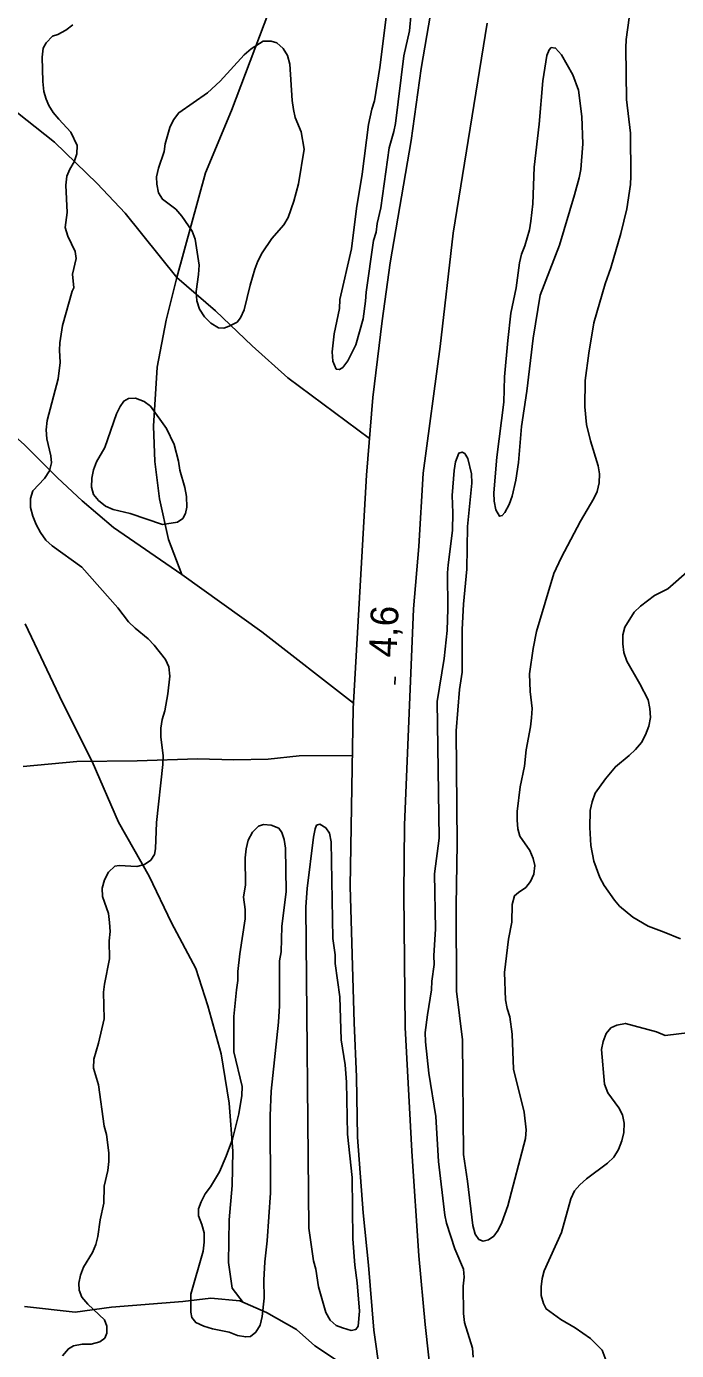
# Model space of a CAD drawing. Extents: x 282461 to 284471, y 5554090 to 5557646.
# Drawn here: x 283090.2 to 283160.5, y 5556100.6 to 5556243.9 of the extents above; entities that cross this region are included whole.
import ezdxf

# ---------------------------------------------------------------- set-up
doc = ezdxf.new("R2010")
doc.units = 0
for name, color, linetype in [('Niveau 1', 7, 'Continuous'), ('Niveau 2', 7, 'Continuous'), ('Niveau 21', 7, 'Continuous'), ('Niveau 22', 7, 'Continuous'), ('Niveau 3', 7, 'Continuous')]:
    doc.layers.add(name, color=color, linetype=linetype)

msp = doc.modelspace()

# ---------------------------------------------------------------- linework, layer by layer
at = {"layer": 'Niveau 1'}
for points in [[(283149.29, 5556238.71), (283148.06, 5556240.84), (283147.41, 5556241.59), (283146.95, 5556241.64), (283146.72, 5556241.41), (283146.49, 5556240.77), (283146.05, 5556238.04), (283145.64, 5556233.34), (283145.1, 5556228.7), (283144.97, 5556224.75), (283144.75, 5556222.84), (283144.59, 5556221.91), (283144.08, 5556220.17), (283143.74, 5556219.29), (283143.52, 5556218.36), (283143.14, 5556215.64), (283142.59, 5556212.91), (283142.27, 5556209.95), (283141.9, 5556206), (283141.82, 5556203.28), (283141.06, 5556197.3), (283140.75, 5556193.47), (283140.76, 5556192.55), (283140.94, 5556191.62), (283141.36, 5556190.93), (283141.65, 5556190.99), (283141.93, 5556191.34), (283142.39, 5556192.21), (283142.73, 5556193.09), (283143.12, 5556194.83), (283143.39, 5556196.74), (283143.75, 5556200.63), (283144.3, 5556204.46), (283144.99, 5556210.2), (283145.76, 5556214.85), (283147.85, 5556220.26), (283149.48, 5556225.72), (283149.98, 5556227.53), (283150.15, 5556228.45), (283150.35, 5556231.24), (283150.26, 5556234.19), (283149.89, 5556237.03), (283149.29, 5556238.71)], [(283115.97, 5556110.23), (283115.87, 5556108.26), (283115.89, 5556106.3), (283115.68, 5556104.33), (283115.45, 5556103.4), (283115, 5556102.64), (283114.42, 5556102.17), (283113.9, 5556102.11), (283113.03, 5556102.28), (283112.1, 5556102.61), (283110.3, 5556103), (283109.37, 5556103.28), (283108.5, 5556103.68), (283108.09, 5556104.2), (283107.97, 5556104.78), (283107.95, 5556106.75), (283109.29, 5556111.39), (283109.4, 5556112.38), (283109.39, 5556113.36), (283109.15, 5556114.28), (283108.79, 5556115.21), (283108.78, 5556115.96), (283109.07, 5556116.72), (283109.52, 5556117.59), (283110.09, 5556118.35), (283111.06, 5556119.98), (283111.8, 5556121.66), (283112.47, 5556123.52), (283112.7, 5556124.39), (283113.14, 5556126.25), (283113.47, 5556128.22), (283113.52, 5556129.21), (283112.61, 5556132.96), (283112.63, 5556136.79), (283112.89, 5556139.68), (283113.06, 5556140.67), (283113.05, 5556141.65), (283113.26, 5556143.57), (283113.86, 5556147.34), (283113.85, 5556148.38), (283113.66, 5556149.71), (283113.88, 5556151.05), (283113.85, 5556153.94), (283113.96, 5556154.93), (283114.18, 5556155.86), (283114.64, 5556156.73), (283115.27, 5556157.37), (283115.84, 5556157.55), (283116.66, 5556157.5), (283117.47, 5556157.16), (283117.82, 5556156.7), (283118.06, 5556155.95), (283118.19, 5556155.02), (283118.29, 5556150.33), (283117.81, 5556146.51), (283117.72, 5556143.78), (283117.55, 5556142.8), (283117.54, 5556137.93), (283117.45, 5556136.19), (283116.65, 5556128.71), (283116.56, 5556126.05), (283116.59, 5556117.71), (283116.23, 5556112.5), (283115.97, 5556110.23)]]:
    msp.add_lwpolyline(points, dxfattribs=at)
at = {"layer": 'Niveau 2'}
for points in [[(283129.71, 5556249.89), (283128.42, 5556239.49), (283127.82, 5556235.89), (283127.54, 5556234.96), (283127.2, 5556233.33), (283126.5, 5556227.93), (283125.9, 5556224.21), (283125.36, 5556219.86), (283124.08, 5556214.39), (283124.04, 5556213.41), (283123.48, 5556210.68), (283123.27, 5556208.7), (283123.34, 5556207.72), (283123.7, 5556206.85), (283124.04, 5556206.79), (283124.39, 5556207.03), (283124.96, 5556207.73), (283125.82, 5556209.48), (283126.6, 5556212.27), (283126.87, 5556214.19), (283126.92, 5556215.17), (283127.73, 5556220.75), (283128.01, 5556221.68), (283128.12, 5556222.61), (283128.51, 5556224.3), (283129.43, 5556230.8), (283129.94, 5556232.55), (283130.1, 5556233.42), (283131.02, 5556240.74), (283131.63, 5556243.47), (283131.78, 5556245.39)], [(283134.44, 5556146.24), (283134.32, 5556152.21), (283134.81, 5556156.1), (283134.6, 5556170.88), (283135.37, 5556175.53), (283135.69, 5556178.55), (283135.78, 5556180.92), (283135.74, 5556184.81), (283135.79, 5556185.68), (283136.28, 5556189.39), (283136.32, 5556191.31), (283136.24, 5556193.16), (283136.45, 5556195.89), (283136.61, 5556196.82), (283136.95, 5556197.75), (283137.3, 5556197.87), (283137.59, 5556197.7), (283137.94, 5556197.18), (283138.31, 5556195.5), (283138.37, 5556194.52), (283137.9, 5556189.82), (283137.83, 5556185.18), (283137.46, 5556181.4), (283137.31, 5556178.68), (283137.3, 5556174.04), (283137.03, 5556172.18), (283136.67, 5556167.71), (283136.79, 5556155.48), (283136.68, 5556148.81), (283136.71, 5556139.53), (283137.34, 5556134.27), (283137.46, 5556121.86), (283137.9, 5556118.97), (283138.47, 5556114.16), (283138.71, 5556113.24), (283139.12, 5556112.66), (283139.58, 5556112.49), (283140.16, 5556112.61), (283140.74, 5556113.02), (283141.2, 5556113.67), (283141.59, 5556114.48), (283142.27, 5556116.28), (283144.17, 5556123.6), (283144.22, 5556124.53), (283144.03, 5556126.44), (283142.88, 5556131.07), (283142.73, 5556134.89), (283142.48, 5556136.75), (283142.18, 5556137.67), (283142, 5556138.6), (283141.91, 5556141.55), (283142.34, 5556145.15), (283142.67, 5556147.01), (283142.71, 5556148.92), (283142.99, 5556149.85), (283143.39, 5556150.21), (283144.2, 5556150.73), (283144.71, 5556151.38), (283145.05, 5556152.19), (283145.16, 5556153.12), (283144.98, 5556153.87), (283144.62, 5556154.74), (283143.56, 5556156.29), (283143.32, 5556157.1), (283143.26, 5556158.03), (283143.25, 5556158.96), (283143.57, 5556161.63), (283144.07, 5556163.89), (283144.22, 5556165.64), (283144.72, 5556168.13), (283144.83, 5556169.12), (283144.88, 5556170.11), (283144.68, 5556171.96), (283144.61, 5556173.87), (283144.99, 5556176.6), (283145.37, 5556178.46), (283147.23, 5556184.74), (283148.02, 5556186.43), (283150.13, 5556190.39), (283151.56, 5556192.84), (283151.9, 5556193.6), (283152.12, 5556194.53), (283152.17, 5556195.52), (283152.04, 5556196.39), (283151.2, 5556199.1), (283150.78, 5556200.84), (283150.59, 5556202.75), (283150.62, 5556205.6), (283151, 5556208.56), (283151.54, 5556211.87), (283152.78, 5556216.06), (283153.4, 5556217.8), (283154.47, 5556221.53), (283155.14, 5556224.2), (283155.52, 5556226.81), (283155.57, 5556227.74), (283155.52, 5556232.38), (283155.08, 5556236.04), (283155.02, 5556241.6), (283155.07, 5556242.53), (283155.83, 5556248.29)], [(283095.2, 5556244.11), (283094.45, 5556243.52), (283093.59, 5556243.05), (283093.01, 5556242.87), (283092.32, 5556242.16), (283091.98, 5556241.58), (283091.87, 5556240.59), (283091.96, 5556237.98), (283092.08, 5556236.88), (283092.32, 5556236.07), (283092.62, 5556235.38), (283093.09, 5556234.63), (283093.68, 5556233.88), (283094.97, 5556232.5), (283095.68, 5556231.06), (283095.63, 5556230.13), (283095.35, 5556229.26), (283094.89, 5556228.5), (283094.55, 5556227.74), (283094.44, 5556226.76), (283094.59, 5556223.8), (283094.37, 5556222.17), (283094.67, 5556221.25), (283095.44, 5556219.57), (283095.57, 5556218.82), (283095.18, 5556217.13), (283095.31, 5556215.63), (283095.14, 5556215.28), (283094.07, 5556211.56), (283093.8, 5556209.7), (283093.75, 5556208.89), (283093.83, 5556207.55), (283093.61, 5556205.81), (283092.44, 5556201.28), (283092.33, 5556200.29), (283092.4, 5556199.31), (283092.82, 5556197.45), (283092.89, 5556196.7), (283092.67, 5556195.83), (283092.15, 5556195.01), (283090.89, 5556193.67), (283090.61, 5556192.85), (283090.62, 5556191.87), (283090.86, 5556190.94), (283091.22, 5556190.02), (283091.69, 5556189.15), (283092.28, 5556188.34), (283092.98, 5556187.71), (283096.19, 5556185.42), (283100.06, 5556181), (283101.24, 5556179.5), (283101.94, 5556178.81), (283103.34, 5556177.66), (283103.99, 5556176.97), (283105.22, 5556175.42), (283105.58, 5556174.61), (283105.7, 5556173.63), (283105.49, 5556171.71), (283105.16, 5556169.85), (283104.88, 5556168.92), (283104.71, 5556167.99), (283104.72, 5556167.01)], [(283119.9, 5556232.51), (283119.25, 5556234.07), (283119.07, 5556234.94), (283118.94, 5556235.92), (283118.67, 5556239.86), (283118.43, 5556240.79), (283117.96, 5556241.54), (283117.26, 5556242.17), (283116.67, 5556242.34), (283115.8, 5556242.33), (283114.48, 5556241.51), (283113.73, 5556240.86), (283111.15, 5556237.99), (283109.77, 5556236.76), (283106.66, 5556234.59), (283106.09, 5556233.83), (283105.69, 5556233.01), (283105.19, 5556231.21), (283105.08, 5556230.4), (283104.46, 5556228.59), (283104.24, 5556227.66), (283104.3, 5556226.85), (283104.48, 5556225.92), (283104.9, 5556225.23), (283106.36, 5556224.14), (283107, 5556223.39), (283108.12, 5556221.78), (283108.42, 5556220.91), (283108.85, 5556218.08), (283108.81, 5556217.09), (283108.53, 5556215.23), (283108.6, 5556214.25), (283108.9, 5556213.32), (283109.43, 5556212.51), (283110.13, 5556211.82), (283110.95, 5556211.31), (283111.53, 5556211.26), (283112.11, 5556211.5), (283112.97, 5556211.91), (283113.32, 5556212.38), (283113.72, 5556213.25), (283114.38, 5556215.92), (283114.89, 5556217.67), (283115.23, 5556218.54), (283115.68, 5556219.42), (283116.71, 5556220.99), (283118.03, 5556222.46), (283118.49, 5556223.27), (283119.11, 5556225.02), (283119.61, 5556226.88), (283120.21, 5556230.66), (283119.9, 5556232.51)], [(283107.48, 5556193.07), (283107.3, 5556194.05), (283106.76, 5556195.9), (283106.63, 5556196.89), (283106.15, 5556198.68), (283105.32, 5556200.41), (283103.61, 5556202.83), (283102.91, 5556203.35), (283101.98, 5556203.69), (283101.23, 5556203.68), (283100.71, 5556203.38), (283100.31, 5556202.8), (283099.91, 5556201.99), (283098.67, 5556198.38), (283097.76, 5556196.8), (283097.42, 5556195.93), (283097.25, 5556195.06), (283097.21, 5556194.07), (283097.45, 5556193.26), (283097.97, 5556192.63), (283098.73, 5556192), (283099.55, 5556191.66), (283101.41, 5556191.21), (283104.9, 5556190.03), (283106.52, 5556190.28), (283107.1, 5556190.69), (283107.38, 5556191.21), (283107.55, 5556191.91), (283107.48, 5556193.07)], [(283160.92, 5556145.19), (283159.17, 5556145.93), (283157.42, 5556146.55), (283155.79, 5556147.52), (283154.33, 5556148.73), (283153.8, 5556149.36), (283152.68, 5556150.98), (283152.21, 5556151.84), (283151.55, 5556153.58), (283151.24, 5556155.31), (283151.11, 5556157.23), (283151.15, 5556159.08), (283151.37, 5556160.02), (283151.71, 5556160.95), (283152.8, 5556162.52), (283153.89, 5556163.81), (283155.39, 5556165.04), (283156.08, 5556165.69), (283156.71, 5556166.45), (283157.16, 5556167.26), (283157.5, 5556168.2), (283157.67, 5556169.13), (283157.6, 5556170.11), (283157.42, 5556171.04), (283156.53, 5556172.77), (283155.11, 5556175.25), (283154.81, 5556176.18), (283154.69, 5556177.11), (283154.68, 5556178.09), (283154.9, 5556178.91), (283155.93, 5556180.54), (283156.62, 5556181.19), (283158.12, 5556182.36), (283159.56, 5556183.07), (283161.92, 5556185.13)], [(283104.72, 5556167.01), (283104.97, 5556165.04), (283104.93, 5556164.05), (283104.24, 5556157.79), (283104.15, 5556154.94), (283104.04, 5556154.31), (283103.64, 5556153.72), (283102.95, 5556153.25), (283102.14, 5556153.01), (283100.22, 5556153.11), (283099.76, 5556153.05), (283099.07, 5556152.41), (283098.62, 5556151.59), (283098.39, 5556150.66), (283098.4, 5556149.79), (283099.06, 5556147.94), (283099.18, 5556146.96), (283099.25, 5556145.97), (283099.15, 5556144.99), (283099.17, 5556143.02), (283098.61, 5556140.29), (283098.51, 5556139.42), (283098.59, 5556136.52), (283097.98, 5556133.91), (283097.48, 5556132.16), (283097.43, 5556131.18), (283097.97, 5556129.38), (283098.59, 5556124.93), (283098.83, 5556124), (283099.08, 5556122.03), (283099.09, 5556121.11), (283098.99, 5556120.12), (283098.6, 5556118.44), (283098.56, 5556116.58), (283098.17, 5556114.78), (283097.9, 5556112.98), (283097.68, 5556112.11), (283097.34, 5556111.24), (283096.37, 5556109.67), (283096.03, 5556108.79), (283095.86, 5556107.92), (283095.87, 5556107.17), (283096.17, 5556106.42), (283096.81, 5556105.67), (283098.63, 5556103.95), (283098.87, 5556103.26), (283098.87, 5556102.5), (283098.65, 5556101.98), (283098.13, 5556101.57), (283097.2, 5556101.33), (283096.22, 5556101.32), (283095.29, 5556101.14), (283094.72, 5556100.84), (283094.09, 5556100.08)], [(283125.95, 5556107.96), (283125.7, 5556109.87), (283125.49, 5556112.71), (283125.43, 5556119.38), (283124.92, 5556124.07), (283124.81, 5556129.69), (283124.67, 5556131.54), (283124.24, 5556134.26), (283124.08, 5556138.9), (283123.58, 5556142.54), (283123.57, 5556143.47), (283123.32, 5556145.21), (283123.16, 5556155.7), (283122.97, 5556156.63), (283122.56, 5556157.2), (283121.92, 5556157.6), (283121.57, 5556157.48), (283121.4, 5556157.08), (283121.24, 5556156.2), (283120.54, 5556150.63), (283120.39, 5556148.66), (283120.73, 5556113.89), (283121.23, 5556110.35), (283121.47, 5556109.43), (283121.78, 5556107.52), (283122.56, 5556104.75), (283123.03, 5556103.94), (283123.67, 5556103.36), (283124.37, 5556103.08), (283125.3, 5556102.8), (283125.82, 5556102.92), (283126.05, 5556103.27), (283126.21, 5556104.89), (283125.95, 5556107.96)], [(283138.49, 5556099.91), (283138.42, 5556100.89), (283137.58, 5556103.66), (283137.46, 5556104.65), (283137.43, 5556107.6), (283137.54, 5556108.59), (283137.47, 5556109.46), (283136.52, 5556111.65), (283135.62, 5556114.43), (283135.44, 5556115.29), (283134.75, 5556121.08), (283134.47, 5556125.95), (283133.72, 5556130.64), (283133.34, 5556134.05), (283133.33, 5556135.04), (283133.55, 5556136.96), (283133.98, 5556139.68), (283134.03, 5556140.61), (283134.3, 5556142.41), (283134.24, 5556143.4), (283134.44, 5556146.24)], [(283152.47, 5556100.68), (283151.19, 5556101.94), (283149.55, 5556103.09), (283147.97, 5556104), (283146.4, 5556105.15), (283146.1, 5556105.72), (283145.86, 5556106.59), (283145.85, 5556107.52), (283145.96, 5556108.45), (283146.18, 5556109.26), (283148.06, 5556113.4), (283149.06, 5556117.06), (283149.46, 5556117.93), (283150.04, 5556118.58), (283150.78, 5556119.22), (283153.03, 5556120.93), (283153.72, 5556121.57), (283154.24, 5556122.39), (283154.57, 5556123.32), (283154.8, 5556124.25), (283154.85, 5556125.23), (283154.66, 5556126.16), (283154.25, 5556126.91), (283153.07, 5556128.53), (283152.72, 5556129.45), (283152.39, 5556133.22), (283152.55, 5556134.09), (283152.89, 5556134.96), (283153.41, 5556135.55), (283154.05, 5556135.84), (283154.97, 5556136.03), (283158.35, 5556135.13), (283159.28, 5556134.73), (283161.95, 5556135.05)], [(283153.43, 5556098.07), (283152.47, 5556100.68)]]:
    msp.add_lwpolyline(points, dxfattribs=at)
at = {"layer": 'Niveau 21'}
for points in [[(283130.99, 5556079.92), (283127.75, 5556102.85), (283127.17, 5556109.87), (283126.59, 5556115.54), (283126, 5556123.72), (283125.88, 5556130.27), (283125.64, 5556136.11), (283125.21, 5556150.89), (283125.54, 5556170.13), (283126.97, 5556195.36), (283127.64, 5556203.77), (283128.66, 5556212.07), (283129.53, 5556218.34), (283131.78, 5556231.58), (283132.87, 5556239.36), (283136.87, 5556262.71)], [(283134.83, 5556089.69), (283133.32, 5556103.44), (283132.61, 5556110.9), (283131.86, 5556122.2), (283131.15, 5556135.58), (283131.01, 5556150.07), (283131.06, 5556157.49), (283132.04, 5556180.91), (283132.61, 5556187.64), (283133.11, 5556195.59), (283134.95, 5556209.29), (283136.35, 5556221.54), (283140.01, 5556244.3)]]:
    msp.add_lwpolyline(points, dxfattribs=at)
at = {"layer": 'Niveau 22'}
for points in [[(283107.01, 5556184.62), (283105.54, 5556188.39), (283104.57, 5556192.79), (283104.07, 5556196.84), (283103.91, 5556200.67), (283104.31, 5556207.05), (283105.31, 5556212.16), (283106.46, 5556216.77), (283109.56, 5556228.09), (283112.37, 5556234.84), (283116.4, 5556245.51), (283118.12, 5556253.34), (283119.91, 5556261.48), (283122.71, 5556272.06), (283124.51, 5556277.65), (283126.88, 5556283.47), (283129.04, 5556287.9), (283132.25, 5556292.34), (283134.77, 5556295.04), (283137.3, 5556297.27), (283139.26, 5556298.79), (283143.51, 5556300.97)], [(283044.82, 5556286.98), (283045.8, 5556281.34), (283052.04, 5556271.76), (283055.89, 5556267.39), (283062.07, 5556261.3), (283066.2, 5556256.13), (283069.3, 5556253.25), (283071.76, 5556250.48), (283076.25, 5556246.23), (283079.88, 5556242.43), (283083.66, 5556238.75), (283088.18, 5556235.42), (283093.23, 5556231.41), (283097.82, 5556226.93), (283100.87, 5556223.71), (283106.46, 5556216.77), (283110.63, 5556213.14), (283114.61, 5556209.35), (283118.47, 5556205.91), (283127.29, 5556199.32)], [(283014.2, 5556218.18), (283015.58, 5556217.32), (283018.03, 5556216.41), (283019.77, 5556216.2), (283022.21, 5556215.76), (283027.05, 5556215.12), (283030.41, 5556215.03), (283036.88, 5556214.28), (283043.22, 5556213.98), (283047.8, 5556213.55), (283064.06, 5556211.78), (283067.59, 5556211.04), (283072.77, 5556209.37), (283077.67, 5556207.21), (283081.9, 5556204.93), (283085.2, 5556202.88), (283089.97, 5556198.66), (283093.55, 5556195.07), (283096.2, 5556192.58), (283099.6, 5556189.72), (283107.01, 5556184.62), (283115.63, 5556178.41), (283125.57, 5556170.7)], [(283113.64, 5556105.83), (283112.42, 5556107.38), (283112.05, 5556110.16), (283112.12, 5556114.79), (283112.43, 5556118.5), (283112.51, 5556122.21), (283112.11, 5556127.42), (283111.24, 5556132.74), (283109.8, 5556137.94), (283108.49, 5556141.98), (283105.87, 5556146.92), (283103.46, 5556151.96), (283100.13, 5556157.82), (283097.29, 5556164.4), (283094.08, 5556170.75), (283090.03, 5556179.28)], [(283089.83, 5556163.85), (283095.65, 5556164.38), (283102.16, 5556164.46), (283108.69, 5556164.66), (283112.63, 5556164.58), (283116.34, 5556164.62), (283119.7, 5556165), (283125.46, 5556165.04)], [(283123.94, 5556099.44), (283121.37, 5556101.15), (283119.4, 5556102.9), (283116.16, 5556104.75), (283113.25, 5556106), (283110.12, 5556106.32), (283107.11, 5556105.94), (283099.4, 5556105.33), (283095.45, 5556104.8), (283089.97, 5556105.42)]]:
    msp.add_lwpolyline(points, dxfattribs=at)
at = {"layer": 'Niveau 3'}
msp.add_line((283130.03, 5556172.73), (283130.07, 5556173.53), dxfattribs=at)

# ---------------------------------------------------------------- texts
msp.add_text('4,6  ', height=3, rotation=87.3864, dxfattribs=at).set_placement((283130.2, 5556175.61))

doc.saveas('drawing.dxf')
